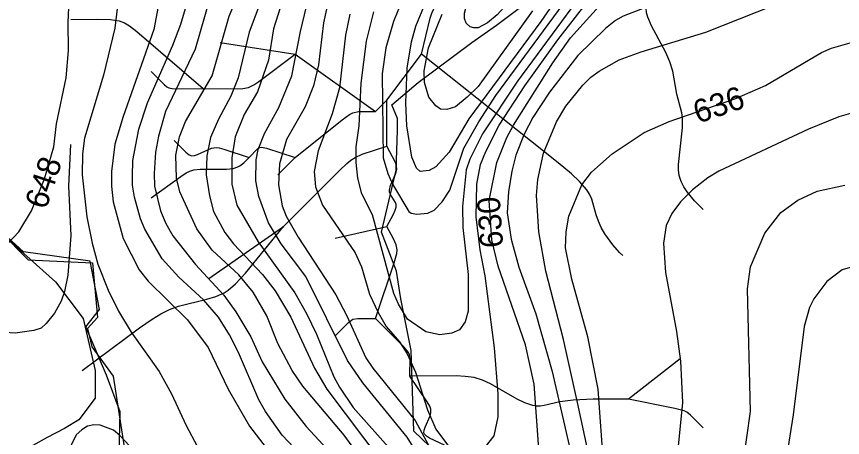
# Model space of a CAD drawing. Extents: x -709584 to -702006, y -1161789 to -1157496.
# Drawn here: x -705808.1 to -705448.9, y -1160528.7 to -1160345.6 of the extents above; entities that cross this region are included whole.
import ezdxf

# ---------------------------------------------------------------- set-up
doc = ezdxf.new("R2010")
doc.units = 0
for name, color, linetype in [('102_obvod PÚ', 7, 'Continuous'), ('103_hranice KÚ', 7, 'Continuous'), ('120_vrstevnice hlavní', 7, 'Continuous'), ('121_vrstevnice hlavní_popis', 7, 'Continuous'), ('122_vrstevnice základní', 7, 'Continuous'), ('124_vrstevnice doplňková', 7, 'Continuous'), ('408_BPEJ_linie', 7, 'Continuous'), ('411_akumulovaný odtok', 7, 'Continuous'), ('419_LPIS PB', 7, 'Continuous')]:
    doc.layers.add(name, color=color, linetype=linetype)

msp = doc.modelspace()

# ---------------------------------------------------------------- linework, layer by layer
at = {"layer": '102_obvod PÚ'}
msp.add_lwpolyline([(-705826.94, -1160427.36), (-705803.04, -1160451.48), (-705774.99, -1160452.69), (-705772.92, -1160476.52), (-705777.28, -1160481.34), (-705775.29, -1160489.21), (-705766.13, -1160501.98), (-705760.34, -1160538.38), (-705791.68, -1160542.51), (-705792.04, -1160572.56), (-705774.63, -1160574.91), (-705773.56, -1160581.69), (-705764.78, -1160581.98), (-705754.72, -1160576.34), (-705763.81, -1160617.97), (-705745.97, -1160646.41), (-705796.77, -1160660.27), (-705789.61, -1160624.81), (-705798.41, -1160638.03), (-705807.67, -1160633.94), (-705823.11, -1160608.36)], dxfattribs=at)
at = {"layer": '103_hranice KÚ'}
msp.add_lwpolyline([(-705621.9, -1160538.88), (-705635.36, -1160525.89), (-705636.52, -1160490.78), (-705640.98, -1160468.35), (-705642.92, -1160456.33), (-705649.32, -1160439.38), (-705642.93, -1160412.4), (-705642.44, -1160395.25), (-705642.46, -1160389.93), (-705644.82, -1160383.97), (-705633.44, -1160374.3), (-705610.07, -1160356.95), (-705599.41, -1160349.36), (-705560.95, -1160320.38), (-705529.72, -1160315.28), (-705509.23, -1160313.45), (-705496.69, -1160283.9), (-705479.33, -1160303.54), (-705456.34, -1160325.18), (-705444.93, -1160337.04)], dxfattribs=at)
msp.add_lwpolyline([(-705621.9, -1160538.88), (-705635.36, -1160525.89), (-705636.52, -1160490.78), (-705640.98, -1160468.35), (-705642.92, -1160456.33), (-705649.32, -1160439.38), (-705642.93, -1160412.4), (-705642.44, -1160395.25), (-705642.46, -1160389.93), (-705644.82, -1160383.97), (-705633.44, -1160374.3), (-705610.07, -1160356.95), (-705599.41, -1160349.36), (-705560.95, -1160320.38), (-705529.72, -1160315.28), (-705509.23, -1160313.45), (-705496.69, -1160283.9), (-705479.33, -1160303.54), (-705456.34, -1160325.18), (-705444.93, -1160337.04)], dxfattribs=at)
at = {"layer": '120_vrstevnice hlavní'}
for points in [[(-705580.9, -1160533.64), (-705583.03, -1160505.43), (-705586.74, -1160488.33), (-705598.71, -1160454.13), (-705601.41, -1160442.73), (-705602.55, -1160425.63), (-705599.28, -1160409.1), (-705594.86, -1160398.27), (-705592.01, -1160392.86), (-705574.91, -1160365.78), (-705567.22, -1160354.95), (-705551.97, -1160338), (-705545.84, -1160332.3), (-705540.43, -1160328.31), (-705535.76, -1160325.67), (-705529.17, -1160323.32), (-705506.09, -1160316.2), (-705495.4, -1160311.49), (-705475.45, -1160301.23), (-705464.48, -1160296.82), (-705452.51, -1160294.54), (-705440.54, -1160293.54)], [(-705724.24, -1160338.14), (-705730.37, -1160359.8), (-705743.34, -1160386.87), (-705746.33, -1160397.7), (-705747.68, -1160404.55), (-705748.18, -1160413.95), (-705748.04, -1160419.36), (-705745.48, -1160430.19), (-705743.2, -1160435.61), (-705740.06, -1160441.02), (-705730.23, -1160453.42), (-705717.98, -1160466.81), (-705712.7, -1160474.08), (-705706.15, -1160484.91), (-705701.3, -1160495.74), (-705691.47, -1160511.98), (-705682.07, -1160523.95), (-705667.53, -1160539.63)], [(-705672.23, -1160337.71), (-705674.66, -1160348.4), (-705676.79, -1160366.64), (-705678.93, -1160375.76), (-705682.64, -1160384.88), (-705690.62, -1160399.13), (-705693.75, -1160409.67), (-705694.18, -1160418.79), (-705692.61, -1160427.91), (-705690.9, -1160432.47), (-705685.63, -1160441.59), (-705669.24, -1160466.67), (-705664.4, -1160475.79), (-705656.13, -1160494.03), (-705653.14, -1160498.45), (-705634.7, -1160521.33)], [(-705583.75, -1160343.13), (-705607.4, -1160376.04), (-705612.1, -1160380.75), (-705617.23, -1160384.88), (-705620.94, -1160386.02), (-705623.79, -1160385.88), (-705625.78, -1160384.45), (-705628.77, -1160380.75), (-705630.63, -1160374.33), (-705630.77, -1160369.2), (-705628.92, -1160359.23), (-705622.93, -1160344.69)], [(-705493.69, -1160551.31), (-705488.99, -1160517.4), (-705490.27, -1160464.1), (-705488.99, -1160454.42), (-705482.72, -1160439.88), (-705475.73, -1160430.9), (-705468.33, -1160425.49), (-705459.92, -1160421.64), (-705447.95, -1160418.93)], [(-705634.7, -1160521.33), (-705616.66, -1160554.73)]]:
    msp.add_lwpolyline(points, dxfattribs=at)
at = {"layer": '122_vrstevnice základní'}
for points in [[(-705636.18, -1160406.82), (-705638.32, -1160393.14), (-705638.77, -1160383.23), (-705638.18, -1160368.06), (-705636.33, -1160356.66), (-705634.47, -1160349.82), (-705627.92, -1160333.86), (-705622.65, -1160324.75), (-705613.53, -1160311.07), (-705605.97, -1160297.39), (-705603.12, -1160290.55), (-705600.27, -1160279.15), (-705598.99, -1160258.63), (-705597.42, -1160244.95), (-705593.49, -1160227.87), (-705588.21, -1160215.53), (-705570.49, -1160193.94), (-705563.8, -1160183.68), (-705555.53, -1160165.72)], [(-705443.39, -1160179.69), (-705461.87, -1160191.2), (-705468.9, -1160196.93), (-705506.23, -1160234.4), (-705528.74, -1160262.33), (-705542.71, -1160281), (-705574.34, -1160317.48), (-705599.13, -1160344.98), (-705603.27, -1160348.4), (-705607.4, -1160350.54), (-705609.16, -1160350.63), (-705610.82, -1160350.11), (-705612.53, -1160348.54), (-705613.3, -1160346.49), (-705613.24, -1160344.12), (-705612.1, -1160339.85)], [(-705447.95, -1160206.9), (-705453.93, -1160207.9), (-705461.77, -1160210.47), (-705465.79, -1160212.57), (-705471.99, -1160217.42), (-705508.22, -1160254.21), (-705549.97, -1160306.65), (-705565.08, -1160325.89), (-705580.04, -1160347.83), (-705611.39, -1160390.15), (-705619.94, -1160404.68), (-705625.78, -1160410.95), (-705628.63, -1160412.52), (-705632.62, -1160412.95), (-705634.19, -1160411.52), (-705636.18, -1160406.82)], [(-705814.3, -1160446.86), (-705807.03, -1160439.31), (-705801.62, -1160430.19), (-705795.92, -1160416.23), (-705791.93, -1160402.26), (-705790.65, -1160392.29), (-705786.52, -1160372.34), (-705785.52, -1160360.37), (-705785.66, -1160348.11), (-705785.09, -1160335.29), (-705781.81, -1160317.33), (-705776.11, -1160295.39), (-705774.12, -1160285.42), (-705773.83, -1160275.44), (-705774.69, -1160266.32), (-705776.11, -1160259.48), (-705779.82, -1160249.08), (-705791.93, -1160231.84), (-705798.77, -1160225.43), (-705809.6, -1160218.44)], [(-705607.11, -1160391.43), (-705599.7, -1160380.03), (-705568.36, -1160337.43), (-705549.26, -1160316.05), (-705533.89, -1160300.98), (-705519.91, -1160285.27), (-705510.36, -1160273.45), (-705495.54, -1160253.5), (-705486.56, -1160244.66), (-705474.74, -1160235.97), (-705468.75, -1160232.84), (-705462.53, -1160230.12), (-705453.6, -1160227.62), (-705441.11, -1160226.14)], [(-705604.12, -1160532.79), (-705600.42, -1160527.94), (-705598.71, -1160519.68), (-705598.71, -1160509.7), (-705600.27, -1160489.75), (-705604.26, -1160458.41), (-705606.54, -1160447.01), (-705608.25, -1160432.76), (-705607.97, -1160418.51), (-705606.26, -1160409.96), (-705603.98, -1160404.26), (-705598.14, -1160392.86), (-705587.02, -1160375.76), (-705572.63, -1160355.81), (-705559.38, -1160338.71), (-705549.4, -1160328.74), (-705542.42, -1160323.18), (-705532.73, -1160317.05), (-705509.51, -1160302.66), (-705487.7, -1160285.99), (-705477.3, -1160278.72), (-705466.62, -1160273.3), (-705453.93, -1160270.03), (-705444.55, -1160269.12)], [(-705651.43, -1160547.21), (-705665.54, -1160527.66), (-705683.63, -1160506.28), (-705688.19, -1160499.58), (-705694.46, -1160487.76), (-705699.31, -1160475.79), (-705705.15, -1160465.53), (-705711.42, -1160457.98), (-705722.96, -1160447.15), (-705729.66, -1160437.89), (-705737.07, -1160421.93), (-705738.49, -1160415.94), (-705738.78, -1160405.97), (-705737.21, -1160397.99), (-705734.65, -1160391.29), (-705722.96, -1160371.48), (-705715.55, -1160345.55), (-705711.42, -1160335.29), (-705708, -1160329.73), (-705695.46, -1160312.49), (-705682.35, -1160290.26), (-705677.93, -1160285.27), (-705669.39, -1160278.72)], [(-705435.41, -1160309.64), (-705453.88, -1160310.03), (-705460.49, -1160311.07), (-705470.46, -1160313.92), (-705491.41, -1160322.66), (-705524.33, -1160337.71), (-705544.28, -1160345.55), (-705547.69, -1160347.4), (-705551.97, -1160350.82), (-705563.94, -1160362.65), (-705576.33, -1160378.47), (-705583.6, -1160389.58), (-705587.31, -1160396.85), (-705591.01, -1160405.97), (-705592.72, -1160412.81), (-705594.15, -1160421.93), (-705594.72, -1160431.05), (-705593.01, -1160442.45), (-705589.73, -1160454.56), (-705582.32, -1160474.93), (-705575.2, -1160500.01), (-705564.22, -1160547.89)], [(-705677.51, -1160543.62), (-705692.61, -1160527.66), (-705699.88, -1160517.4), (-705702.73, -1160512.27), (-705711.56, -1160491.75), (-705715.41, -1160484.05), (-705720.25, -1160476.36), (-705726.81, -1160468.81), (-705737.5, -1160458.98), (-705744.76, -1160451), (-705752.25, -1160438.07), (-705754.15, -1160433.64), (-705756.73, -1160424.21), (-705757.64, -1160418.97), (-705757.59, -1160415.09), (-705757.45, -1160408.25), (-705754.88, -1160394.57), (-705751.18, -1160383.17), (-705740.06, -1160358.09), (-705736.64, -1160348.97), (-705726.52, -1160314.77)], [(-705761.58, -1160318.76), (-705765.28, -1160350.68), (-705770.27, -1160371.2), (-705778.54, -1160398.56), (-705779.39, -1160405.4), (-705779.53, -1160414.52), (-705777.54, -1160432.76), (-705775.26, -1160444.16), (-705772.69, -1160453.28), (-705768.28, -1160464.67), (-705763.72, -1160473.79), (-705758.3, -1160482.91), (-705746.05, -1160500.01), (-705740.63, -1160509.7), (-705734.36, -1160523.38), (-705729.52, -1160532.5)], [(-705557.81, -1160543.05), (-705564.08, -1160513.41), (-705570.21, -1160486.05), (-705577.9, -1160456.41), (-705580.9, -1160439.31), (-705581.61, -1160430.19), (-705581.96, -1160423.48), (-705581.46, -1160416.51), (-705578.9, -1160405.11), (-705573.34, -1160391.43), (-705569.21, -1160384.59), (-705561.8, -1160375.47), (-705558.36, -1160371.94), (-705554.68, -1160369.34), (-705545.98, -1160364.5), (-705536.44, -1160360.94), (-705508.37, -1160352.39), (-705463.77, -1160334.58), (-705451.08, -1160330.73), (-705443.39, -1160329.88)], [(-705640.43, -1160338.51), (-705644.16, -1160347.83), (-705647.44, -1160359.23), (-705649.15, -1160370.63), (-705648.58, -1160407.11), (-705646.58, -1160413.95), (-705644.59, -1160418.51), (-705637.47, -1160430.48), (-705636.47, -1160431.19), (-705634.05, -1160431.62), (-705629.2, -1160431.19), (-705626.49, -1160429.76), (-705622.93, -1160426.2), (-705619.65, -1160421.07), (-705613.53, -1160402.83), (-705607.11, -1160391.43)], [(-705746.47, -1160341.27), (-705748.33, -1160351.25), (-705761.72, -1160389.15), (-705765.28, -1160401.12), (-705766.85, -1160413.09), (-705766.85, -1160419.36), (-705766, -1160426.2), (-705761.72, -1160442.16), (-705754.74, -1160455.84), (-705750.89, -1160460.69), (-705733.79, -1160477.5), (-705724.81, -1160489.47), (-705716.12, -1160507.71), (-705706.72, -1160523.67), (-705699.59, -1160533.21)], [(-705693.47, -1160341.84), (-705696.32, -1160350.96), (-705698.45, -1160364.64), (-705703.3, -1160378.32), (-705709.14, -1160388.3), (-705712.99, -1160397.99), (-705714.41, -1160407.11), (-705714.41, -1160418.51)], [(-705638.18, -1160528.51), (-705657.56, -1160504.86), (-705664.11, -1160495.17), (-705682.21, -1160458.69), (-705693.04, -1160444.44), (-705698.45, -1160435.32), (-705702.73, -1160423.92), (-705704.01, -1160417.08), (-705703.87, -1160407.96), (-705703.01, -1160403.4), (-705700.31, -1160396.56), (-705694.04, -1160385.16), (-705688.34, -1160371.48), (-705684.53, -1160352.14), (-705681.95, -1160341.35)], [(-705564.65, -1160338.99), (-705590.3, -1160373.76), (-705605.4, -1160396.7), (-705610.96, -1160407.68), (-705612.53, -1160412.24), (-705614.1, -1160428.2), (-705613.95, -1160437.31), (-705611.67, -1160457.83), (-705611.67, -1160473.79), (-705612.96, -1160478.35), (-705615.52, -1160481.92), (-705618.8, -1160483.34), (-705624.07, -1160484.05), (-705630.06, -1160482.77), (-705638.04, -1160477.21), (-705642.03, -1160470.66), (-705644.02, -1160466.1)], [(-705703.16, -1160342.41), (-705706.86, -1160352.39), (-705711.71, -1160372.34), (-705714.84, -1160380.32), (-705720.25, -1160390.29), (-705723.67, -1160398.27), (-705725.38, -1160406.25), (-705725.67, -1160414.52), (-705724.24, -1160423.64), (-705722.39, -1160430.48), (-705717.55, -1160439.59), (-705713.7, -1160444.44), (-705701.16, -1160457.83)], [(-705663.12, -1160344.69), (-705664.97, -1160353.81), (-705667.68, -1160376.61), (-705670.81, -1160388.01), (-705676.94, -1160403.97), (-705678.65, -1160413.09), (-705678.08, -1160419.65), (-705675.08, -1160427.63), (-705660.83, -1160448.43), (-705658.13, -1160454.42), (-705654.57, -1160466.38), (-705650.86, -1160474.36), (-705647.3, -1160480.35)], [(-705644.02, -1160466.1), (-705653.28, -1160431.9), (-705657.98, -1160422.78), (-705659.7, -1160415.94), (-705660.41, -1160409.1), (-705660.41, -1160402.26), (-705659.12, -1160393.14), (-705658.2, -1160374.67), (-705655.85, -1160356.38), (-705652.71, -1160343.55)], [(-705552.68, -1160541.91), (-705555.1, -1160507.71), (-705559.66, -1160484.91), (-705566.65, -1160459.83), (-705569.35, -1160446.15), (-705569.07, -1160439.31), (-705567.93, -1160432.47), (-705562.23, -1160418.79), (-705558.1, -1160413.38), (-705549.08, -1160405.41), (-705535.16, -1160396.13), (-705524.33, -1160391.29), (-705495.68, -1160381.46), (-705482.43, -1160375.61), (-705458.07, -1160361.22), (-705453.65, -1160359.37), (-705438.54, -1160355.1)], [(-705444.39, -1160387.58), (-705450.51, -1160389.29), (-705463.77, -1160394.57), (-705502.67, -1160412.81), (-705507.51, -1160415.8), (-705514.07, -1160420.93), (-705519.34, -1160426.2), (-705523.19, -1160431.33), (-705525.61, -1160436.46), (-705526.75, -1160444.16), (-705525.89, -1160456.98), (-705521.05, -1160482.63), (-705519.34, -1160495.45), (-705518.48, -1160513.41), (-705520.48, -1160533.93), (-705524.04, -1160546.75), (-705527.6, -1160557.01), (-705530.17, -1160567.27), (-705532.02, -1160582.66), (-705532.34, -1160596.03)], [(-705714.41, -1160418.51), (-705712.28, -1160427.63), (-705703.01, -1160443.58), (-705687.05, -1160465.81), (-705681.92, -1160474.79), (-705677.66, -1160483.77), (-705670.1, -1160502.29), (-705667.68, -1160506.85), (-705661.69, -1160515.69), (-705645.3, -1160534.07)], [(-705440.54, -1160453.28), (-705449.09, -1160455.84), (-705455.79, -1160460.83), (-705461.34, -1160468.38), (-705463.2, -1160472.08), (-705465.62, -1160480.35), (-705470.32, -1160518.82), (-705480.58, -1160582.66)], [(-705701.16, -1160457.83), (-705695.6, -1160464.96), (-705688.76, -1160476.36), (-705678.49, -1160498.48), (-705673.09, -1160507.71), (-705649.29, -1160539.34)], [(-705647.3, -1160480.35), (-705641.6, -1160487.05), (-705638.18, -1160492.32), (-705634.62, -1160500.3), (-705629.44, -1160516.66), (-705625.78, -1160525.09), (-705619.87, -1160532.96)], [(-705632.62, -1160537.63), (-705638.18, -1160528.51)]]:
    msp.add_lwpolyline(points, dxfattribs=at)
at = {"layer": '124_vrstevnice doplňková'}
for points in [[(-705784.66, -1160401.29), (-705785.44, -1160419.35), (-705784.52, -1160440.88), (-705785.8, -1160458.12), (-705787.23, -1160465.24), (-705788.65, -1160469.38), (-705791.5, -1160474.65), (-705795.21, -1160479.07), (-705797.43, -1160481.17), (-705800.53, -1160482.19), (-705808.74, -1160483.34), (-705815.16, -1160482.91), (-705830.97, -1160479.49), (-705840.09, -1160478.5), (-705852.92, -1160479.49), (-705858.05, -1160480.78), (-705865.74, -1160483.63), (-705876, -1160490.04), (-705883.27, -1160495.88)], [(-705758.97, -1160532.33), (-705763.2, -1160527.77), (-705765.85, -1160525.52), (-705771.7, -1160523.24), (-705774.49, -1160523.18), (-705777.23, -1160523.77), (-705779.66, -1160525.31), (-705782.1, -1160527.51), (-705785.23, -1160533.78)]]:
    msp.add_lwpolyline(points, dxfattribs=at)
at = {"layer": '408_BPEJ_linie'}
msp.add_lwpolyline([(-705808.41, -1160632.77), (-705803.79, -1160628.65), (-705798.5, -1160633), (-705790.5, -1160622), (-705774.5, -1160632.5), (-705772, -1160619), (-705764.5, -1160613.5), (-705757, -1160573.5), (-705762.5, -1160573.5), (-705770, -1160579), (-705775.5, -1160571.5), (-705791, -1160570), (-705791, -1160538.5), (-705785, -1160537), (-705763.5, -1160536), (-705763, -1160517.5), (-705769, -1160501.5), (-705778, -1160480.5), (-705772, -1160473), (-705776, -1160452), (-705805, -1160448), (-705832.5, -1160423)], dxfattribs=at)
at = {"layer": '411_akumulovaný odtok'}
for p, q in [((-705719.49, -1160357), (-705686.99, -1160362)), ((-705686.99, -1160362), (-705651.99, -1160387)), ((-705646.99, -1160382), (-705631.99, -1160362)), ((-705651.99, -1160387), (-705646.99, -1160382)), ((-705646.99, -1160402), (-705646.99, -1160382)), ((-705694.49, -1160414.5), (-705686.99, -1160407)), ((-705724.49, -1160459.5), (-705691.99, -1160437)), ((-705669.49, -1160442), (-705646.99, -1160437)), ((-705519.49, -1160494.5), (-705541.99, -1160512))]:
    msp.add_line(p, q, dxfattribs=at)
for points in [[(-705509.49, -1160429.5), (-705513.29, -1160425.81), (-705516.48, -1160421.92), (-705517.92, -1160419.68), (-705519.09, -1160417.31), (-705519.89, -1160414.74), (-705520.25, -1160412.23), (-705520.25, -1160409.92), (-705518.54, -1160394.09), (-705518.54, -1160389.7), (-705518.8, -1160387.57), (-705520.92, -1160379.41), (-705522.75, -1160369.34), (-705523.99, -1160365.3), (-705525.77, -1160361.3), (-705531.93, -1160349.7), (-705533.56, -1160345.92), (-705534.1, -1160344.04), (-705534.35, -1160342.02), (-705534.2, -1160339.62), (-705532.53, -1160329.22), (-705532.08, -1160324.97), (-705531.99, -1160322)], [(-705631.99, -1160362), (-705628.17, -1160346.4), (-705627.51, -1160344.25), (-705626.55, -1160342.31), (-705625.08, -1160340.77), (-705623.32, -1160339.45), (-705611.99, -1160332)], [(-705784.49, -1160347), (-705772.7, -1160346.79), (-705767.24, -1160346.9), (-705763.48, -1160347.46), (-705761.13, -1160348.36), (-705758.93, -1160349.73), (-705755.77, -1160352.19), (-705726.99, -1160377)], [(-705726.99, -1160377), (-705712.17, -1160377.1), (-705709.61, -1160376.97), (-705707.16, -1160376.49), (-705704.86, -1160375.36), (-705702.67, -1160373.87), (-705686.99, -1160362)], [(-705544.49, -1160449.5), (-705545.83, -1160448.27), (-705548.8, -1160444.91), (-705552.27, -1160440.12), (-705553.81, -1160437.4), (-705555.04, -1160434.61), (-705555.97, -1160431.89), (-705557.97, -1160424.98), (-705558.9, -1160422.92), (-705560.13, -1160420.98), (-705563.23, -1160417.42), (-705566.82, -1160414.09), (-705572.6, -1160409.29), (-705631.99, -1160362)], [(-705749.49, -1160369.5), (-705743.8, -1160375.28), (-705742.67, -1160376.21), (-705741.85, -1160376.66), (-705740.47, -1160376.97), (-705739.01, -1160377.06), (-705726.99, -1160377)], [(-705686.99, -1160407), (-705666.49, -1160390.54), (-705663.22, -1160388.18), (-705661.82, -1160387.49), (-705659.4, -1160386.99), (-705651.99, -1160387)], [(-705739.49, -1160399.5), (-705734.53, -1160404.64), (-705732.96, -1160405.79), (-705731.86, -1160406.16), (-705730.62, -1160406.04), (-705729.33, -1160405.6), (-705723.32, -1160402.89), (-705721.29, -1160402.58), (-705719.94, -1160402.75), (-705717.91, -1160403.28), (-705706.99, -1160407)], [(-705706.99, -1160407), (-705703.25, -1160403.2), (-705702.24, -1160402.55), (-705701.5, -1160402.4), (-705699.43, -1160402.81), (-705686.99, -1160407)], [(-705691.99, -1160437), (-705667.7, -1160412.63), (-705664.39, -1160409.48), (-705662.65, -1160408.06), (-705660.78, -1160406.87), (-705657.73, -1160405.51), (-705646.99, -1160402)], [(-705646.99, -1160437), (-705644.13, -1160431.53), (-705643.41, -1160429.86), (-705643.03, -1160428.49), (-705643.03, -1160427.18), (-705643.23, -1160426.56), (-705645.49, -1160423.06), (-705645.93, -1160421.84), (-705645.96, -1160421.19), (-705645.44, -1160419.14), (-705643.24, -1160414.17), (-705642.74, -1160412.02), (-705642.9, -1160410.59), (-705643.36, -1160409.15), (-705646.99, -1160402)], [(-705749.49, -1160424.5), (-705736.58, -1160415.16), (-705734.26, -1160413.67), (-705732.65, -1160412.86), (-705730.93, -1160412.32), (-705728.18, -1160412), (-705716.76, -1160411.97), (-705713.95, -1160411.74), (-705711.86, -1160411.03), (-705710.91, -1160410.49), (-705709.19, -1160409.19), (-705706.99, -1160407)], [(-705779.49, -1160499.5), (-705754.54, -1160481.03), (-705749.12, -1160477.25), (-705745.4, -1160474.93), (-705741.54, -1160472.98), (-705737.61, -1160471.59), (-705725.37, -1160468.54), (-705721.42, -1160467.35), (-705717.74, -1160465.71), (-705716.03, -1160464.59), (-705712.87, -1160461.91), (-705708.5, -1160457.25), (-705691.99, -1160437)], [(-705651.99, -1160477), (-705643.8, -1160452.67), (-705642.7, -1160448.64), (-705642.59, -1160447.05), (-705643.06, -1160444.86), (-705644.17, -1160442.34), (-705646.99, -1160437)], [(-705669.49, -1160484.5), (-705663.74, -1160478.69), (-705661.87, -1160477.28), (-705659.61, -1160476.95), (-705651.99, -1160477)], [(-705636.99, -1160502), (-705636.94, -1160494.34), (-705637.21, -1160492.69), (-705637.66, -1160491.66), (-705639.58, -1160489.34), (-705651.99, -1160477)], [(-705541.99, -1160512), (-705557.39, -1160512.04), (-705566, -1160512.4), (-705571.8, -1160513.18), (-705578.62, -1160514.79), (-705580.28, -1160515.01), (-705581.92, -1160515.02), (-705583.62, -1160514.76), (-705586.98, -1160513.61), (-705590.32, -1160511.97), (-705602.03, -1160505.31), (-705605.49, -1160503.72), (-705609.14, -1160502.63), (-705612.99, -1160502.08), (-705616.93, -1160501.85), (-705636.99, -1160502)], [(-705621.99, -1160532), (-705628.53, -1160528.9), (-705629.81, -1160528.08), (-705630.68, -1160527.18), (-705630.91, -1160526.67), (-705630.88, -1160525.47), (-705630.44, -1160524.14), (-705628.23, -1160519.19), (-705627.86, -1160517.77), (-705627.92, -1160516.4), (-705628.38, -1160515.07), (-705629.47, -1160513.09), (-705636.99, -1160502)], [(-705509.49, -1160524.5), (-705514.96, -1160518.96), (-705516.58, -1160517.69), (-705517.79, -1160517.06), (-705521.82, -1160515.99), (-705541.99, -1160512)]]:
    msp.add_lwpolyline(points, dxfattribs=at)
at = {"layer": '419_LPIS PB'}
msp.add_lwpolyline([(-705817.42, -1160437.69), (-705791.14, -1160461.04), (-705779.13, -1160476.86), (-705773.9, -1160499.6), (-705773.9, -1160511.5), (-705781, -1160521), (-705787.2, -1160524.8), (-705794.8, -1160528.6), (-705801, -1160532.1), (-705801.3, -1160541.4), (-705802.4, -1160548.41), (-705800.9, -1160583.06), (-705799.4, -1160598.12), (-705794.9, -1160613.94), (-705801.65, -1160626.74), (-705808.41, -1160632.77)], dxfattribs=at)

# ---------------------------------------------------------------- texts
at = {"layer": '121_vrstevnice hlavní_popis'}
for s, rotation, p in [('636', 18.9344, (-705511.72, -1160392.29)), ('648', 71.4538, (-705795.24, -1160429.93)), ('630', 94.021, (-705596.43, -1160445.91))]:
    msp.add_text(s, height=10, rotation=rotation, dxfattribs=at).set_placement(p)

doc.saveas('drawing.dxf')
